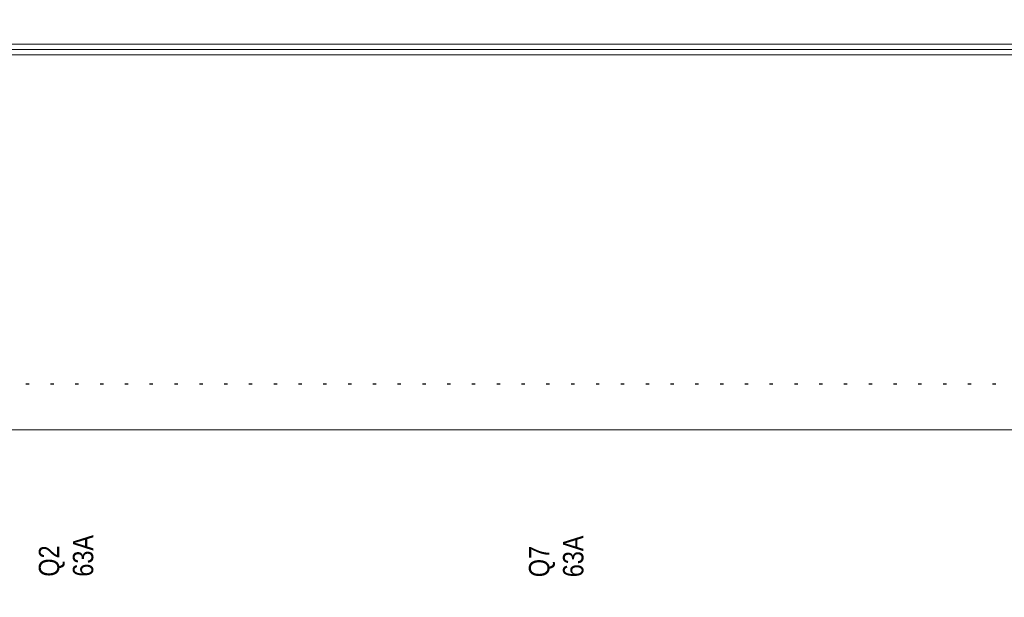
# Model space of a CAD drawing. Header units: millimetres. Extents: x -1290 to 1795, y -4192 to -1311.
# Tile 454 of 656: x 1439 to 1467, y -3616 to -3599. Entities that reach past the tile are written whole.
import ezdxf

# ---------------------------------------------------------------- set-up
doc = ezdxf.new("R2010")
doc.units = ezdxf.units.MM
doc.layers.add('51', color=7, linetype='Continuous')
doc.layers.add('Aparatura', color=7, linetype='Continuous', lineweight=13)
doc.styles.get("Standard").update_dxf_attribs({"font": 'ARIALN.TTF', "width": 0.8})

# ---------------------------------------------------------------- blocks, each defined once
blk = doc.blocks.new('*U186')
at = {"layer": '51', "color": 255}
for points in [[(249.197105, -50.190095), (248.706468, -50.190095)], [(252.837489, -50.190095), (252.348643, -50.190095)], [(256.479664, -50.190095), (255.989027, -50.190095)], [(260.121839, -50.190095), (259.631202, -50.190095)], [(263.764014, -50.190095), (263.273377, -50.190095)], [(267.404398, -50.190095), (266.915552, -50.190095)], [(271.046573, -50.190095), (270.600702, -50.190095)], [(274.733514, -50.190095), (274.242877, -50.190095)], [(278.375689, -50.190095), (277.885052, -50.190095)], [(282.016073, -50.190095), (281.527227, -50.190095)], [(285.658248, -50.190095), (285.167611, -50.190095)], [(289.300423, -50.190095), (288.809786, -50.190095)], [(292.942598, -50.190095), (292.451961, -50.190095)], [(296.584773, -50.190095), (296.094136, -50.190095)], [(300.225157, -50.190095), (299.736311, -50.190095)], [(303.867332, -50.190095), (303.376695, -50.190095)], [(307.509507, -50.190095), (307.01887, -50.190095)], [(311.151682, -50.190095), (310.661045, -50.190095)], [(314.793857, -50.190095), (314.30322, -50.190095)], [(318.434241, -50.190095), (317.945394, -50.190095)], [(322.076416, -50.190095), (321.585779, -50.190095)], [(325.718591, -50.190095), (325.227954, -50.190095)], [(329.360766, -50.190095), (328.870128, -50.190095)], [(333.00294, -50.190095), (332.55707, -50.190095)], [(336.688091, -50.190095), (336.197454, -50.190095)], [(340.330266, -50.190095), (339.839629, -50.190095)], [(343.972441, -50.190095), (343.481804, -50.190095)], [(347.612825, -50.190095), (347.123978, -50.190095)], [(351.255, -50.190095), (350.764363, -50.190095)], [(354.897175, -50.190095), (354.406538, -50.190095)], [(358.53935, -50.190095), (358.048712, -50.190095)], [(362.181525, -50.190095), (361.690887, -50.190095)], [(365.821909, -50.190095), (365.333062, -50.190095)], [(369.464084, -50.190095), (368.973447, -50.190095)], [(373.106259, -50.190095), (372.615621, -50.190095)], [(376.748433, -50.190095), (376.257796, -50.190095)], [(380.390608, -50.190095), (379.899971, -50.190095)], [(384.030993, -50.190095), (383.542146, -50.190095)], [(387.673167, -50.190095), (387.18253, -50.190095)], [(391.315342, -50.190095), (390.824705, -50.190095)]]:
    blk.add_lwpolyline(points, dxfattribs=at)
blk = doc.blocks.new('*U188')
blk = doc.blocks.new('*U207')

msp = doc.modelspace()

# ---------------------------------------------------------------- linework, layer by layer
at = {"layer": 'Aparatura', "color": 7, "lineweight": 13}
for points in [[(1404.273, -3599.954), (1550.296, -3599.954), (1550.296, -3590.081), (1550.296, -3588.951), (1404.273, -3588.951), (1404.273, -3590.081), (1404.273, -3599.954)], [(1404.273, -3599.954), (1550.296, -3599.954), (1550.296, -3590.081), (1550.296, -3588.951), (1404.273, -3588.951), (1404.273, -3590.081), (1404.273, -3599.954)], [(1554.341, -3599.955), (1401.365, -3599.955), (1401.28, -3599.955), (1400.228, -3599.955), (1400.228, -3769.866), (1554.341, -3769.866), (1554.341, -3599.955)], [(1554.26, -3769.552), (1554.26, -3600.268), (1400.308, -3600.268), (1400.308, -3769.552), (1554.26, -3769.552)], [(1543.028, -3758.443), (1411.541, -3758.443), (1411.541, -3611.293), (1543.028, -3611.293), (1543.028, -3758.443)]]:
    msp.add_lwpolyline(points, close=True, dxfattribs=at)
for points in [[(1400.228, -3600.11), (1554.341, -3600.11)], [(1554.338, -3599.954), (1400.231, -3599.954)], [(1554.26, -3600.268), (1400.308, -3600.268)], [(1543.028, -3611.293), (1411.541, -3611.293)]]:
    msp.add_lwpolyline(points, dxfattribs=at)

# ---------------------------------------------------------------- block references
at = {"layer": 'Aparatura', "color": 7, "lineweight": 13, "xscale": 0.2, "yscale": 0.2, "zscale": 0.2}
msp.add_blockref('*U186', (1388.984, -3599.91), dxfattribs=at)
at = {"layer": 'Aparatura', "color": 7, "lineweight": 13}
ref = msp.add_blockref('*U188', (1400.761, -3599.91), dxfattribs=dict(at, xscale=0.2, yscale=0.2, zscale=0.2))
ref.add_attrib('Oznaczenie', 'Q2', (1439.711, -3615.61), dxfattribs={"layer": '0', "height": 0.6, "rotation": 90, "flags": 2})
ref.add_attrib('Pr¹d znamionowy', '63A', (1440.711, -3615.61), dxfattribs={"layer": '0', "height": 0.6, "rotation": 90, "flags": 2})
ref = msp.add_blockref('*U207', (1411.57, -3569.926), dxfattribs=dict(at, xscale=0.2, yscale=0.2, zscale=0.2))
ref.add_attrib('Oznaczenie', 'Q7', (1454.12, -3615.626), dxfattribs={"layer": '0', "height": 0.6, "rotation": 90, "flags": 2})
ref.add_attrib('Pr¹d znamionowy', '63A', (1455.12, -3615.626), dxfattribs={"layer": '0', "height": 0.6, "rotation": 90, "flags": 2})

doc.saveas('drawing.dxf')
